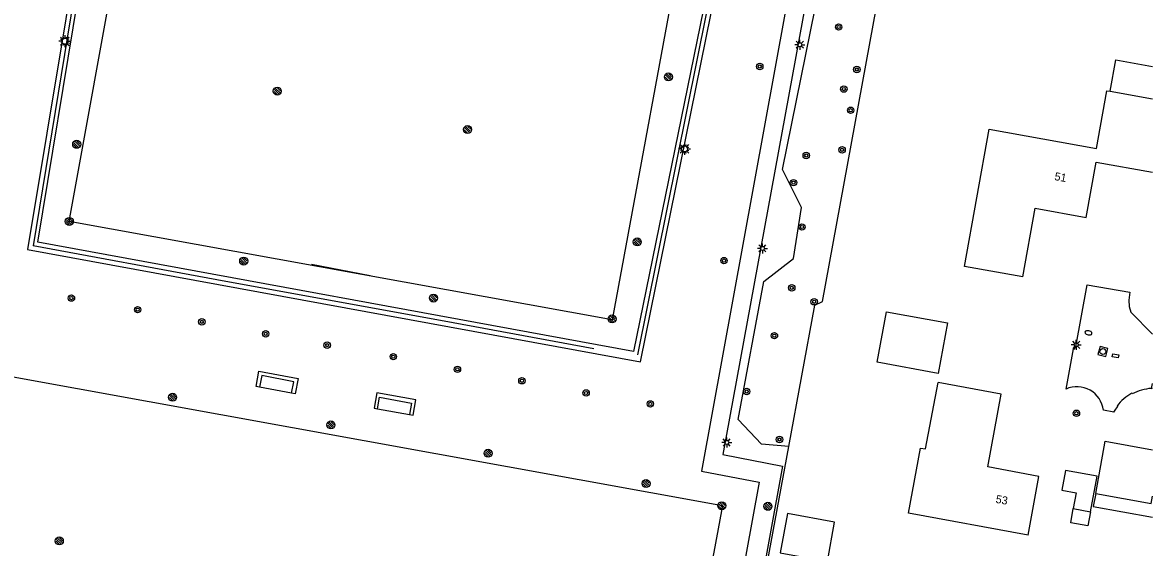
# Model space of a CAD drawing. Extents: x 130998 to 133001, y 398999 to 403002.
# Drawn here: x 132858.8 to 133000, y 399198.5 to 399264.2 of the extents above; entities that cross this region are included whole.
import ezdxf

# ---------------------------------------------------------------- set-up
doc = ezdxf.new("R2010")
doc.units = 0
for name, color, linetype in [('bs-afsc-ballenvanger', 7, 'Continuous'), ('bs-afsc-belijning', 7, 'Continuous'), ('bs-afsc-doel', 7, 'Continuous'), ('bs-afsc-hekwerk laag', 7, 'Continuous'), ('bs-symb-cornervlag', 7, 'Continuous'), ('bs-symb-magneetklep', 7, 'Continuous'), ('bs-symb-sproeier', 7, 'Continuous'), ('bs-symb-veldverlichting', 7, 'Continuous'), ('gg-afsc-erfafscheiding', 7, 'Continuous'), ('gg-afsc-hekwerk', 7, 'Continuous'), ('gg-afsc-muur', 7, 'Continuous'), ('gg-anno-huisnummerreeks BGT', 7, 'Continuous'), ('gg-bbg-bijgebouw', 7, 'Continuous'), ('gg-bbg-gedigitaliseerde bebouwing', 7, 'Continuous'), ('gg-bbg-gedigitaliseerde bijgebouw', 7, 'Continuous'), ('gg-bbg-hoofdgebouw', 7, 'Continuous'), ('gg-bbg-luifel en loopbrug', 7, 'Continuous'), ('gg-bbg-tussenscheiding', 7, 'Continuous'), ('gg-knt-verharding', 7, 'Continuous'), ('gt-grn-groengrens', 7, 'Continuous'), ('gt-symb-boom', 7, 'Continuous'), ('gt-symb-brandkraan', 7, 'Continuous'), ('gt-symb-kolk center center', 7, 'Continuous'), ('gt-symb-lichtmast', 7, 'Continuous'), ('gt-symb-rioolschacht', 7, 'Continuous')]:
    doc.layers.add(name, color=color, linetype=linetype)

# ---------------------------------------------------------------- blocks, each defined once
blk = doc.blocks.new('gt0-LMAST')
at = {"layer": 'gt-symb-lichtmast'}
for p, q in [((-0.18, 0.17), (-0.45, 0.44)), ((-0.01, 0.25), (-0.01, 0.62)), ((0.17, 0.17), (0.44, 0.44)), ((-0.26, 0), (-0.63, 0)), ((-0.18, -0.18), (-0.45, -0.45)), ((-0.01, -0.25), (-0.01, -0.63)), ((0.44, -0.45), (0.17, -0.18)), ((0.24, 0), (0.62, 0))]:
    blk.add_line(p, q, dxfattribs=at)
blk.add_circle((-0.01, 0), 0.25, dxfattribs=at)
blk = doc.blocks.new('gt0-BOOM')
at = {"layer": 'gt-symb-boom'}
for radius in [0.4, 0.2]:
    blk.add_circle((0, 0), radius, dxfattribs=at)
blk = doc.blocks.new('gt0-BR')
at = {"layer": 'gt-symb-brandkraan'}
for centre, radius, start, end in [((-0.24, 0), 0.206, 107.5669, 252.4331), ((0.6, -2.66), 3, 106.892, 107.5669), ((0, -0.69), 0.938, 73.108, 106.892), ((-0.6, -2.66), 3, 72.4331, 73.108), ((0.24, 0), 0.206, 287.567, 72.4331), ((0.6, 2.66), 3, 252.4331, 253.108), ((0, 0.69), 0.938, 253.108, 286.8921), ((-0.6, 2.66), 3, 286.8921, 287.567)]:
    blk.add_arc(centre, radius, start, end, dxfattribs=at)
blk = doc.blocks.new('gt0-RS')
at = {"layer": 'gt-symb-rioolschacht'}
blk.add_lwpolyline([(-0.5, -0.5), (0.5, -0.5), (0.5, 0.5), (-0.5, 0.5)], close=True, dxfattribs=at)
blk.add_circle((0, 0), 0.375, dxfattribs=at)
blk = doc.blocks.new('gt0-KOLKCC')
at = {"layer": 'gt-symb-kolk center center'}
blk.add_lwpolyline([(-0.38, 0.2), (0.38, 0.2), (0.38, -0.2), (-0.38, -0.2)], close=True, dxfattribs=at)
blk = doc.blocks.new('bs0-SPROEIER')
at = {"layer": 'bs-symb-sproeier'}
for p, q in [((-0.34, 0.2), (0.2, -0.34)), ((-0.21, 0.35), (0.34, -0.2)), ((0.03, 0.4), (0.4, 0.03)), ((-0.4, -0.03), (-0.03, -0.4))]:
    blk.add_line(p, q, dxfattribs=at)
blk.add_circle((0, 0), 0.5, dxfattribs=at)
blk = doc.blocks.new('bs0-CORNVLG')
at = {"layer": 'bs-symb-cornervlag'}
for p, q in [((-0.34, 0.2), (0.2, -0.34)), ((-0.21, 0.35), (0.34, -0.2)), ((0.03, 0.4), (0.4, 0.03)), ((-0.4, -0.03), (-0.03, -0.4))]:
    blk.add_line(p, q, dxfattribs=at)
blk.add_circle((0, 0), 0.5, dxfattribs=at)
blk = doc.blocks.new('BS0-MAGNKLP')
at = {"layer": 'bs-symb-magneetklep'}
for p, q in [((-0.34, 0.2), (0.2, -0.34)), ((-0.21, 0.35), (0.34, -0.2)), ((0.03, 0.4), (0.4, 0.03)), ((-0.4, -0.03), (-0.03, -0.4))]:
    blk.add_line(p, q, dxfattribs=at)
blk.add_circle((0, 0), 0.5, dxfattribs=at)
blk = doc.blocks.new('bs0-VELDV')
at = {"layer": 'bs-symb-veldverlichting'}
for p, q in [((-0.38, 0), (-0.75, 0)), ((-0.53, 0.53), (-0.27, 0.27)), ((-0.35, 0.14), (-0.52, 0.22)), ((-0.22, 0.52), (-0.14, 0.35)), ((0, 0.75), (0, 0.38)), ((0.22, 0.52), (0.14, 0.35)), ((0.27, 0.27), (0.53, 0.53)), ((0.35, 0.14), (0.52, 0.22)), ((0.38, 0), (0.75, 0)), ((-0.27, -0.27), (-0.53, -0.53)), ((-0.35, -0.14), (-0.52, -0.22)), ((-0.14, -0.35), (-0.22, -0.52)), ((0, -0.38), (0, -0.75)), ((0.14, -0.35), (0.22, -0.52)), ((0.27, -0.27), (0.53, -0.53)), ((0.35, -0.14), (0.52, -0.22))]:
    blk.add_line(p, q, dxfattribs=at)
blk.add_circle((0, 0), 0.375, dxfattribs=at)

msp = doc.modelspace()

# ---------------------------------------------------------------- linework, layer by layer
at = {"layer": 'bs-afsc-ballenvanger'}
msp.add_line((132912.63, 399226.6), (132883.08, 399232), dxfattribs=at)
at = {"layer": 'bs-afsc-belijning'}
for points in [[(132932.48, 399227.01), (132864.61, 399239.3), (132883.41, 399342.79), (132951.55, 399330.43), (132932.48, 399227.01)], [(132836.04, 399158.76), (132847.73, 399221.65), (132946.28, 399203.77), (132934.58, 399140.74), (132836.04, 399158.76)]]:
    msp.add_lwpolyline(points, dxfattribs=at)
at = {"layer": 'bs-afsc-doel'}
msp.add_line((132902.24, 399232.49), (132894.92, 399233.91), dxfattribs=at)
at = {"layer": 'bs-afsc-hekwerk laag'}
for p, q in [((132867.15, 399279.09), (132860.12, 399236.24)), ((132883.08, 399232), (132860.12, 399236.24)), ((132930.2, 399223.36), (132912.63, 399226.6))]:
    msp.add_line(p, q, dxfattribs=at)
msp.add_lwpolyline([(132935.68, 399222.61), (132946.79, 399277.73), (132955.4, 399329.59)], dxfattribs=at)
at = {"layer": 'gg-afsc-erfafscheiding'}
msp.add_lwpolyline([(132957.83, 399228.83), (132958.77, 399229.28), (132977.75, 399333.01), (133000, 399329.18)], dxfattribs=at)
at = {"layer": 'gg-afsc-hekwerk'}
for p, q in [((132954.56, 399211.15), (132957.83, 399228.83)), ((132938.43, 399123.12), (132954.56, 399211.15))]:
    msp.add_line(p, q, dxfattribs=at)
at = {"layer": 'gg-afsc-muur'}
for p, q in [((132997.49, 399217.75), (132997.44, 399217.83)), ((132999.87, 399218.42), (133000, 399218.43))]:
    msp.add_line(p, q, dxfattribs=at)
msp.add_lwpolyline([(132995.18, 399215.45), (132995.41, 399215.81), (132995.66, 399216.15), (132995.58, 399216.21)], dxfattribs=at)
for centre, radius, start, end in [((133000.24, 399212.75), 5.8, 118.8467, 143.3984), ((133000.5, 399211.61), 6.84, 95.2641, 116.1114)]:
    msp.add_arc(centre, radius, start, end, dxfattribs=at)
at = {"layer": 'gg-bbg-bijgebouw'}
for points in [[(132965.59, 399221.71), (132966.75, 399228), (132974.39, 399226.6), (132973.23, 399220.3), (132965.59, 399221.71)], [(132992.91, 399205.29), (132994.1, 399211.81), (133000, 399210.74)]]:
    msp.add_lwpolyline(points, dxfattribs=at)
at = {"layer": 'gg-bbg-gedigitaliseerde bebouwing'}
for points in [[(132983.79, 399232.38), (132976.5, 399233.68), (132979.58, 399250.82), (132993.01, 399248.4), (132994.31, 399255.65), (132994.71, 399255.58)], [(132984.48, 399200.06), (132969.54, 399202.81), (132971.03, 399210.95), (132971.65, 399210.84), (132973.22, 399219.14)]]:
    msp.add_lwpolyline(points, dxfattribs=at)
at = {"layer": 'gg-bbg-gedigitaliseerde bijgebouw'}
msp.add_line((132990.11, 399203.39), (132992.27, 399203), dxfattribs=at)
for points in [[(132994.71, 399255.58), (132995.41, 399259.51), (133000, 399258.68)], [(132992.27, 399203), (132993.08, 399207.43), (132989.14, 399208.14), (132988.7, 399205.68), (132990.47, 399205.36), (132990.11, 399203.39)], [(132992.91, 399205.29), (132999.83, 399204.02), (133000, 399204.93)], [(132960.29, 399201.68), (132954.39, 399202.76), (132953.49, 399197.84), (132959.39, 399196.76), (132960.29, 399201.68)]]:
    msp.add_lwpolyline(points, dxfattribs=at)
at = {"layer": 'gg-bbg-hoofdgebouw'}
for points in [[(132983.79, 399232.38), (132985.33, 399240.94), (132991.72, 399239.79), (132992.97, 399246.73), (133000, 399245.45)], [(132984.48, 399200.06), (132985.82, 399207.42), (132979.42, 399208.6), (132981.09, 399217.69), (132973.22, 399219.14)]]:
    msp.add_lwpolyline(points, dxfattribs=at)
at = {"layer": 'gg-bbg-luifel en loopbrug'}
for p, q in [((132892.43, 399217.82), (132888.43, 399218.56)), ((132903.16, 399215.86), (132907.15, 399215.14))]:
    msp.add_line(p, q, dxfattribs=at)
for points in [[(132892.43, 399217.82), (132892.7, 399219.25), (132888.71, 399220.01), (132888.43, 399218.56)], [(132903.16, 399215.86), (132903.42, 399217.31), (132907.41, 399216.58), (132907.15, 399215.14)], [(132992.91, 399205.29), (132992.61, 399203.65), (133000, 399202.31)], [(132992.27, 399203), (132991.95, 399201.23), (132989.79, 399201.62), (132990.11, 399203.39)]]:
    msp.add_lwpolyline(points, dxfattribs=at)
at = {"layer": 'gg-bbg-tussenscheiding'}
msp.add_line((132994.71, 399255.58), (133000, 399254.63), dxfattribs=at)
at = {"layer": 'gg-knt-verharding'}
for p, q in [((132860.72, 399236.7), (132867.77, 399279.52)), ((132999.87, 399218.42), (133000, 399219.02)), ((132995.18, 399215.45), (132993.87, 399215.7))]:
    msp.add_line(p, q, dxfattribs=at)
for points in [[(132880.93, 399346.61), (132955.43, 399333.07), (132946.27, 399277.56), (132935.17, 399223.05), (132860.72, 399236.7)], [(132859.43, 399235.8), (132936.02, 399221.73), (132946.73, 399274.62), (132947.13, 399274.59), (132947.87, 399275.05), (132949.13, 399282.82), (132948.64, 399283.51), (132948.35, 399283.55), (132956.07, 399330.02), (132962.96, 399335.6), (132967.25, 399337.31), (132956.75, 399279.9), (132943.64, 399208.08), (132950.85, 399206.68), (132935.7, 399123.61)], [(132969.25, 399335.42), (132946.32, 399210.15), (132953.79, 399208.71), (132938.19, 399123.17)], [(132868.02, 399287.85), (132867.43, 399284.17), (132866.55, 399284.32), (132865.7, 399279.42), (132866.64, 399279.24), (132859.43, 399235.8)], [(132989.21, 399218.33), (132990.14, 399223.36), (132990.22, 399223.34), (132990.43, 399223.63), (132991.83, 399231.38), (132997.16, 399230.45), (132997.07, 399229.45), (132997.08, 399228.68), (132997.29, 399227.97), (133000, 399225.19)], [(132888.43, 399218.56), (132887.98, 399218.64), (132888.35, 399220.57), (132893.23, 399219.67), (132892.87, 399217.73), (132892.43, 399217.82)], [(132907.15, 399215.14), (132907.62, 399215.05), (132907.97, 399217), (132903.08, 399217.87), (132902.74, 399215.94), (132903.16, 399215.86)]]:
    msp.add_lwpolyline(points, dxfattribs=at)
msp.add_arc((132990.58, 399215.32), 3.31, 6.5818, 114.4915, dxfattribs=at)
at = {"layer": 'gt-grn-groengrens'}
msp.add_lwpolyline([(132954.56, 399211.15), (132951.13, 399211.43), (132948.23, 399214.54), (132951.44, 399231.77), (132955.15, 399234.67), (132956.15, 399241.04), (132953.76, 399245.78), (132965.5, 399303.57), (132968.3, 399305.19), (132968.64, 399311.23), (132969.74, 399318.18), (132969.38, 399321.23), (132972.02, 399335.38)], dxfattribs=at)

# ---------------------------------------------------------------- block references
at = {"layer": 'bs-symb-cornervlag'}
for p in [(132864.65, 399239.3), (132932.47, 399227.1), (132946.19, 399203.74)]:
    msp.add_blockref('bs0-CORNVLG', p, dxfattribs=at)
at = {"layer": 'bs-symb-magneetklep'}
msp.add_blockref('BS0-MAGNKLP', (132951.95, 399203.67), dxfattribs=at)
at = {"layer": 'bs-symb-sproeier'}
for p in [(132939.52, 399257.37), (132890.64, 399255.59), (132914.41, 399250.79), (132865.57, 399248.94), (132935.63, 399236.73), (132886.44, 399234.34), (132910.16, 399229.71), (132877.56, 399217.31), (132897.34, 399213.85), (132916.98, 399210.3), (132936.72, 399206.52), (132863.4, 399199.34)]:
    msp.add_blockref('bs0-SPROEIER', p, dxfattribs=at)
at = {"layer": 'bs-symb-veldverlichting'}
for p in [(132864.09, 399261.83), (132941.53, 399248.37)]:
    msp.add_blockref('bs0-VELDV', p, dxfattribs=at)
at = {"layer": 'gt-symb-boom'}
for p in [(132960.79, 399263.61), (132950.93, 399258.67), (132963.06, 399258.3), (132961.44, 399255.85), (132962.29, 399253.2), (132961.22, 399248.25), (132956.74, 399247.54), (132955.15, 399244.15), (132956.21, 399238.6), (132946.46, 399234.4), (132954.93, 399230.99), (132864.91, 399229.71), (132957.73, 399229.25), (132873.19, 399228.26), (132881.21, 399226.74), (132889.19, 399225.24), (132952.76, 399225.01), (132896.87, 399223.82), (132905.14, 399222.39), (132913.15, 399220.8), (132921.21, 399219.37), (132929.23, 399217.85), (132949.3, 399218.03), (132937.26, 399216.48), (132990.51, 399215.31), (132953.4, 399212.03)]:
    msp.add_blockref('gt0-BOOM', p, dxfattribs=at)
at = {"layer": 'gt-symb-brandkraan', "rotation": -10.493240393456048}
msp.add_blockref('gt0-BR', (132992.01, 399225.37), dxfattribs=at)
at = {"layer": 'gt-symb-kolk center center', "rotation": -10.173474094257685}
msp.add_blockref('gt0-KOLKCC', (132995.4, 399222.49), dxfattribs=at)
at = {"layer": 'gt-symb-lichtmast'}
for p in [(132955.94, 399261.4), (132951.27, 399235.93), (132990.49, 399223.87), (132946.81, 399211.66)]:
    msp.add_blockref('gt0-LMAST', p, dxfattribs=at)
at = {"layer": 'gt-symb-rioolschacht', "rotation": 165.4724885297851}
msp.add_blockref('gt0-RS', (132993.81, 399223.03), dxfattribs=at)

# ---------------------------------------------------------------- texts
at = {"layer": 'gg-anno-huisnummerreeks BGT'}
for s, rotation, p in [('51', 349.8, (132987.71, 399244.48)), ('53', 349.7, (132980.36, 399204.12))]:
    msp.add_text(s, height=1, rotation=rotation, dxfattribs=at).set_placement(p)

doc.saveas('drawing.dxf')
